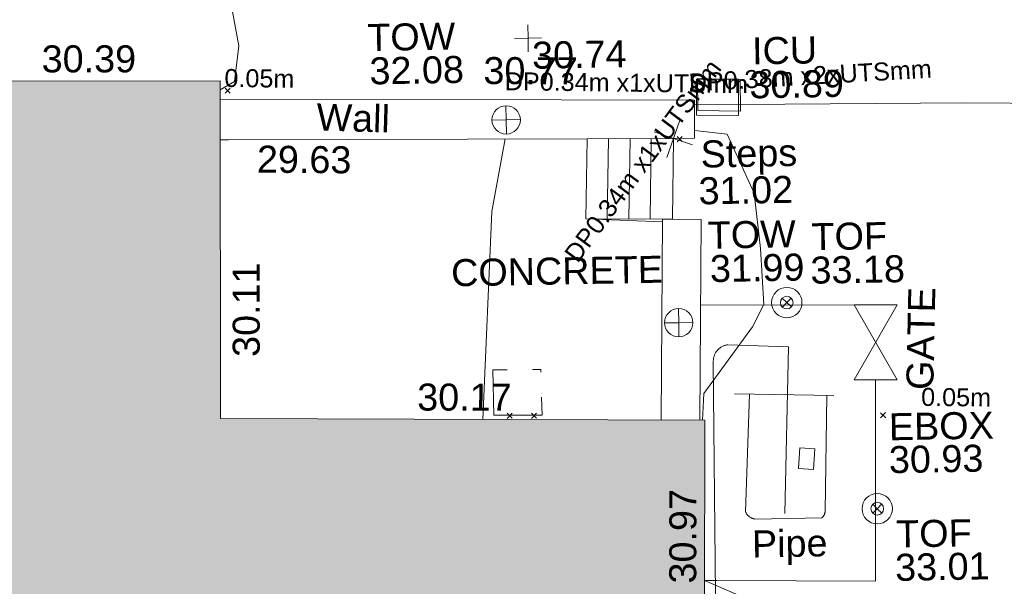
# Model space of a CAD drawing. Header units: millimetres. Extents: x -287732 to 520720, y -88450 to 287754.
# Tile 305 of 383: x 116697 to 130363, y 239168 to 247032. Entities that reach past the tile are written whole.
import ezdxf

# ---------------------------------------------------------------- set-up
doc = ezdxf.new("R2010")
doc.units = ezdxf.units.MM
for name, pattern in [('IMPORT-UG_ELEC_LV_QLB2 _2_', [2700, 1500, -300.0000000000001, 0, -250, 150, -300.0000000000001, 0, -200]), ('IMPORT-UG_ELEC_STREET LIGHTING_QLB2 _2_', [2700, 1500, -300.0000000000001, 0, -250, 150, -300.0000000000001, 0, -200]), ('IMPORT-UG_UNIDENTIFIED_QLA _2_', [2350, 1500, -300.0000000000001, 0, -50, 150, -300.0000000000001, 0, -50])]:
    doc.linetypes.add(name, pattern=pattern)
for name, color, linetype, lineweight, true_color in [('00__TOPO__TOP_OF_FENCE_SYMBOL', 7, 'Continuous', 9, 0x666666), ('00_TOPO_TOP_OF_WALL', 7, 'Continuous', 9, 0x666666), ('00_UAV_BUILDING_OUTLINE', 5, 'Continuous', 9, 0x0000ff), ('00_UAV_CONCRETE', 9, 'Continuous', 9, 0x808080), ('00_UAV_ESB_BOX', 240, 'Continuous', 9, 0xff003f), ('00_UAV_FENCE', 7, 'Continuous', 9, 0x264c2f), ('00_UAV_GATE', 7, 'Continuous', 9, 0xa50000), ('00_UAV_LEVEL_SPOT', 7, 'Continuous', 9, 0x666666), ('00_UAV_PIPE', 140, 'Continuous', 9, 0x00bfff), ('00_UAV_SERV_IC', 5, 'Continuous', 9, 0x0000ff), ('00_UAV_STEPS', 7, 'Continuous', 9, 0x666666), ('00_UAV_TOP_OF_FENCE', 6, 'Continuous', 9, 0xff00ff), ('00_UAV_TOP_OF_WALL', 7, 'Continuous', 9, 0x666666), ('00_UAV_WALL', 7, 'Continuous', 9, 0x7c00a5), ('01_DTM_CONTOUR_MJR', 7, 'Continuous', 9, 0x7f3f00), ('01_DTM_CONTOUR_MNR', 7, 'Continuous', 9, 0xa5a552), ('12333-PUM-2D-U-0001-C01 - Rev2_REVIT IMPORT_dwg', 7, 'Continuous', 9, 0x767676), ('A_RHA_Line', 7, 'Continuous', 9, 0x00a600), ('PUM-ELECTRIC-LV-QLB2', 1, 'IMPORT-UG_ELEC_LV_QLB2 _2_', 9, 0xff0000), ('PUM-ELECTRIC-MH', 1, 'Continuous', 9, 0xff0000), ('PUM-UNIDENTIFIED UTILITIES-QLA', 7, 'IMPORT-UG_UNIDENTIFIED_QLA _2_', 9, 0x52a500)]:
    doc.layers.add(name, color=color, linetype=linetype, lineweight=lineweight, true_color=true_color)
for name, color, linetype, lineweight in [('00_UAV_SURVEY_TEXT', 7, 'Continuous', 9), ('A_RHA_Detail', 7, 'Continuous', 9), ('GEN-TEXT', 7, 'Continuous', 9)]:
    doc.layers.add(name, color=color, linetype=linetype, lineweight=lineweight)
doc.styles.add('Arial_1', font='arial.ttf', dxfattribs={"height": 250})
doc.styles.add('Swis721 Lt BT_2', font='swissl.ttf', dxfattribs={"height": 375})

# ---------------------------------------------------------------- blocks, each defined once
blk = doc.blocks.new('12333-PUM-2D-U-0001-C01 - Rev2_REVIT IMPORT_dwg__U63-2077593-Site Location Plan Proposed')
at = {"layer": '00_UAV_GATE', "color": 9, "true_color": 0xe1aaaa, "flags": 128}
blk.add_lwpolyline([(299.9500439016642, -5.474592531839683), (-299.9500439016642, 5.474592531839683), (318.9500438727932, 1035.525407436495), (-280.9500439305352, 1046.474592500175)], close=True, dxfattribs=at)
blk = doc.blocks.new('12333-PUM-2D-U-0001-C01 - Rev2_REVIT IMPORT_dwg_MSL_Node_Linework_1-2077247-Site Location Plan Proposed')
at = {"layer": '00_UAV_STEPS', "color": 254, "true_color": 0xcccccc, "flags": 128}
for points in [[(256.5421955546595, 704.8438894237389), (0, 0), (-704.8438894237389, 256.5421955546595)], [(704.8438894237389, -256.5421955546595), (0, 0), (-256.5421955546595, -704.8438894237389)]]:
    blk.add_lwpolyline(points, dxfattribs=at)
blk = doc.blocks.new('12333-PUM-2D-U-0001-C01 - Rev2_REVIT IMPORT_dwg_MSL_Node_LineworkTOF-2077248-Site Location Plan Proposed')
at = {"layer": '00__TOPO__TOP_OF_FENCE_SYMBOL', "color": 254, "true_color": 0xcccccc, "flags": 128}
for points in [[(165.3591892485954, 165.3591892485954), (0, 0), (-165.3591892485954, 165.3591892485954)], [(165.3591892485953, -165.3591892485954), (0, 0), (-165.3591892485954, -165.3591892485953)]]:
    blk.add_lwpolyline(points, dxfattribs=at)
at = {"layer": '00__TOPO__TOP_OF_FENCE_SYMBOL', "color": 254, "true_color": 0xcccccc}
for radius in [562.5594001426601, 233.853208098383]:
    blk.add_circle((0, 0), radius, dxfattribs=at)
blk = doc.blocks.new('12333-PUM-2D-U-0001-C01 - Rev2_REVIT IMPORT_dwg_TOW-2077249-Site Location Plan Proposed')
at = {"layer": '00_TOPO_TOP_OF_WALL', "color": 254, "true_color": 0xcccccc, "flags": 128}
for points in [[(0, 525.0554400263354), (0, 0), (-525.0554401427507, 0)], [(525.0554401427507, 0), (0, 0), (0, -525.0554400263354)]]:
    blk.add_lwpolyline(points, dxfattribs=at)
at = {"layer": '00_TOPO_TOP_OF_WALL', "color": 254, "true_color": 0xcccccc}
blk.add_circle((0, 0), 525.0554401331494, dxfattribs=at)
blk = doc.blocks.new('12333-PUM-2D-U-0001-C01 - Rev2_REVIT IMPORT_dwg_UAV-2077255-Site Location Plan Proposed')
at = {"layer": '00_UAV_LEVEL_SPOT', "color": 254, "true_color": 0xcccccc, "flags": 128}
for points in [[(500.0000000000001, 0), (0, 0), (0, 500.0000000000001)], [(0, -500.0000000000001), (0, 0), (-500.0000000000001, 0)]]:
    blk.add_lwpolyline(points, dxfattribs=at)
blk = doc.blocks.new('12333-PUM-2D-U-0001-C01 - Rev2_REVIT IMPORT_dwg_MGS62954_T2_Galway_ITM_3d_Rev1-2077680-Site Location Plan Proposed')
at = {"layer": '00_UAV_CONCRETE', "color": 254, "true_color": 0xcccccc}
blk.add_line((534030756.5595388, 725797481.3604916), (534031822.5870562, 725797419.2366352), dxfattribs=at)
at = {"layer": '00_UAV_CONCRETE', "color": 254, "true_color": 0xcccccc, "flags": 128}
blk.add_lwpolyline([(534032294.4580168, 725799035.6183711), (534036059.5120001, 725798996.016), (534037293.8931367, 725798967.9121127), (534039441.512, 725798919.016), (534041168.5120001, 725799106.016), (534042099.512, 725799306.016), (534042137.7626033, 725799148.185841), (534042202.512, 725798881.0160002), (534042722.512, 725798864.016), (534045376.512, 725801310.0160002), (534045821.4053404, 725801703.0127381), (534049268.512, 725804748.016), (534049267.1745948, 725805146.2952645), (534049263.9968542, 725806092.6264325)], dxfattribs=at)
at = {"layer": '00_UAV_ESB_BOX', "color": 254, "true_color": 0xcccccc, "flags": 128}
blk.add_lwpolyline([(534033649.0059999, 725793961.9585), (534033673.006, 725794250.9584999), (534033879.4571038, 725794233.8137715), (534033855.4571038, 725793944.8137717)], close=True, dxfattribs=at)
at = {"layer": '00_UAV_FENCE', "color": 254, "true_color": 0xcccccc}
blk.add_line((534032330.4780214, 725796256.0339503), (534034760.006, 725796216.9585), dxfattribs=at)
at = {"layer": '00_UAV_FENCE', "color": 254, "true_color": 0xcccccc, "flags": 128}
blk.add_lwpolyline([(534034741.006, 725795175.9585), (534034692.006, 725792380.9585001), (534032488.9085302, 725792430.2548044), (534032316.8956333, 725792434.1037489)], dxfattribs=at)
at = {"layer": '00_UAV_PIPE', "color": 254, "true_color": 0xcccccc}
for p, q in [((534033539.9950163, 725795652.426372), (534033450.006, 725793344.9585)), ((534032780.006, 725795013.9585001), (534034159.006, 725794966.9585))]:
    blk.add_line(p, q, dxfattribs=at)
at = {"layer": '00_UAV_PIPE', "color": 254, "true_color": 0xcccccc, "flags": 128}
for points in [[(534032425.9429542, 725786705.6618891), (534032493.006, 725795458.9585), (534032492.7958274, 725795468.6641022), (534032492.9922677, 725795478.369992), (534032493.5949763, 725795488.059142), (534032494.6028956, 725795497.7145541), (534032496.0142575, 725795507.3192896), (534032497.8265859, 725795516.8564982), (534032500.0367016, 725795526.309449), (534032502.640727, 725795535.6615576), (534032505.6340939, 725795544.8964176), (534032509.011551, 725795553.9978279), (534032512.7671729, 725795562.9498215), (534032516.8943712, 725795571.7366936), (534032521.3859051, 725795580.3430288), (534032526.2338951, 725795588.7537291), (534032531.4298363, 725795596.954039), (534032536.9646129, 725795604.9295722), (534032542.8285153, 725795612.6663373), (534032549.0112562, 725795620.1507611), (534032555.501989, 725795627.3697135), (534032557.006, 725795628.9585), (534032563.8585497, 725795635.8349415), (534032570.9930442, 725795642.4183961), (534032578.3969669, 725795648.6973143), (534032586.057329, 725795654.6606807), (534032593.9606915, 725795660.2980336), (534032602.0931892, 725795665.599483), (534032610.4405549, 725795670.5557286), (534032618.9881447, 725795675.1580751), (534032627.720963, 725795679.3984488), (534032636.6236897, 725795683.2694106), (534032645.6807061, 725795686.7641692), (534032654.8761233, 725795689.8765941), (534032664.1938094, 725795692.6012245), (534032673.6174179, 725795694.933281), (534032683.1304168, 725795696.8686719), (534032692.7161169, 725795698.404002), (534032697.006, 725795698.9584999), (534033539.9950165, 725795652.4263722)], [(534034060.9414975, 725794970.3008), (534034008.006, 725793359.9585), (534034007.5784478, 725793355.1488878), (534034006.9498648, 725793350.361398), (534034006.1213541, 725793345.6044302), (534034005.094369, 725793340.8863294), (534034003.8707111, 725793336.215373), (534034002.4525273, 725793331.599755), (534034000.8423054, 725793327.0475736), (534033999.0428704, 725793322.566814), (534033997.057379, 725793318.1653371), (534033994.8893146, 725793313.850865), (534033992.5424805, 725793309.6309665), (534033990.020994, 725793305.513045), (534033989.006, 725793303.9585), (534033986.2500774, 725793299.9936466), (534033983.3305414, 725793296.147677), (534033980.2525137, 725793292.4273384), (534033977.0213945, 725793288.8391576), (534033973.6428521, 725793285.3894295), (534033970.1228135, 725793282.084206), (534033966.4674544, 725793278.9292856), (534033962.6831871, 725793275.9302034), (534033960.006, 725793273.9585), (534033029.0059999, 725793272.9585), (534033021.720709, 725793274.7173285), (534033014.5154605, 725793276.7796907), (534033007.402895, 725793279.1419683), (534033000.3954903, 725793281.8000169), (534032993.50554, 725793284.7491739), (534032986.7451311, 725793287.9842649), (534032980.1261238, 725793291.4996148), (534032973.6601301, 725793295.2890564), (534032967.3584935, 725793299.3459418), (534032965.0060001, 725793300.9585), (534032958.9493663, 725793305.3728096), (534032953.0828972, 725793310.0368727), (534032947.4168847, 725793314.9425069), (534032941.961269, 725793320.081106), (534032936.725621, 725793325.4436549), (534032931.7191257, 725793331.0207462), (534032926.9505664, 725793336.8025959), (534032922.4283086, 725793342.7790602), (534032918.1602859, 725793348.9396548), (534032914.1539861, 725793355.2735716), (534032910.4164372, 725793361.7696991), (534032906.9541965, 725793368.4166408), (534032903.7733377, 725793375.2027352), (534032903.006, 725793376.9585), (534032986.9584915, 725795006.9050069)]]:
    blk.add_lwpolyline(points, dxfattribs=at)
at = {"layer": '00_UAV_SERV_IC', "color": 254, "true_color": 0xcccccc, "flags": 128}
blk.add_lwpolyline([(534032330.0230001, 725799392.7385001), (534032912.023, 725799380.7385001), (534032901.6488253, 725798877.5910302), (534032319.6488253, 725798889.5910301)], close=True, dxfattribs=at)
at = {"layer": '00_UAV_STEPS', "color": 254, "true_color": 0xcccccc}
for p, q in [((534031093.5766928, 725798587.6725059), (534031055.158201, 725797474.2203107)), ((534031355.5125296, 725797467.0381476), (534031391.2830499, 725798583.5364732)), ((534031683.2544811, 725798579.4801158), (534031650.6503139, 725797459.9807243))]:
    blk.add_line(p, q, dxfattribs=at)
at = {"layer": '00_UAV_STEPS', "color": 254, "true_color": 0xcccccc, "flags": 128}
blk.add_lwpolyline([(534030756.5595388, 725797481.3604916), (534030795.8229109, 725798591.8091973), (534031994.2650043, 725798575.1592484), (534031960.0624321, 725797452.5819688)], close=True, dxfattribs=at)
at = {"layer": '00_UAV_WALL', "color": 254, "true_color": 0xcccccc, "flags": 128}
for points in [[(534025713.02202, 725799229.0279396), (534030446.4721144, 725799137.6940099), (534032295.5120002, 725799102.0160003), (534032294.4580169, 725799035.6183711), (534032287.079511, 725798570.7957667), (534031994.2650044, 725798575.1592485)], [(534030795.8229111, 725798591.8091975), (534025818.7296136, 725798660.9559269), (534025703.5377153, 725798662.5562874)], [(534031753.4734582, 725794671.0112041), (534031823.5077575, 725797455.8473052), (534031960.0624321, 725797452.5819688)], [(534031960.0624321, 725797452.5819688), (534032360.316206, 725797442.5162086), (534032290.3402563, 725794660.0003103)]]:
    blk.add_lwpolyline(points, dxfattribs=at)
at = {"layer": '01_DTM_CONTOUR_MJR', "color": 254, "true_color": 0xcccccc, "flags": 128}
blk.add_lwpolyline([(534029280.1068463, 725794721.7388283), (534029457.1964334, 725797603.7159852), (534029659.5154867, 725798607.5959102)], dxfattribs=at)
at = {"layer": '01_DTM_CONTOUR_MNR', "color": 254, "true_color": 0xcccccc, "flags": 128}
for points in [[(534025715.1695529, 725799357.2942255), (534025914.2059693, 725799468.7844578), (534025985.9064247, 725799966.4141912), (534025180.0000002, 725804780.0000001)], [(534032288.8154557, 725798680.1548132), (534032739.4337764, 725798621.2616775), (534033101.9131552, 725797797.5320183), (534033176.736551, 725797024.8255866), (534033210.0000001, 725796250), (534033043.0886436, 725795940.4416037), (534032353.1478028, 725795025.4505229), (534032329.9485652, 725794659.1879619)], [(534032316.8409532, 725792431.4247524), (534035038.6938386, 725791203.850148), (534036861.9083895, 725789469.365447), (534037400.349969, 725788059.0833642)]]:
    blk.add_lwpolyline(points, dxfattribs=at)
at = {"xscale": 0.375, "yscale": 0.375, "zscale": 0.375}
for name, p in [('12333-PUM-2D-U-0001-C01 - Rev2_REVIT IMPORT_dwg_UAV-2077255-Site Location Plan Proposed', (534030000, 725800000.0000001)), ('12333-PUM-2D-U-0001-C01 - Rev2_REVIT IMPORT_dwg_TOW-2077249-Site Location Plan Proposed', (534029677.006, 725798871.9585)), ('12333-PUM-2D-U-0001-C01 - Rev2_REVIT IMPORT_dwg_MSL_Node_Linework_1-2077247-Site Location Plan Proposed', (534031994.2650043, 725798575.1592484)), ('12333-PUM-2D-U-0001-C01 - Rev2_REVIT IMPORT_dwg_MSL_Node_LineworkTOF-2077248-Site Location Plan Proposed', (534033527.006, 725796268.9585001)), ('12333-PUM-2D-U-0001-C01 - Rev2_REVIT IMPORT_dwg_TOW-2077249-Site Location Plan Proposed', (534032022.006, 725796015.9585)), ('12333-PUM-2D-U-0001-C01 - Rev2_REVIT IMPORT_dwg_MSL_Node_LineworkTOF-2077248-Site Location Plan Proposed', (534034732.006, 725793386.9585))]:
    blk.add_blockref(name, p, dxfattribs=at)
blk.add_blockref('12333-PUM-2D-U-0001-C01 - Rev2_REVIT IMPORT_dwg__U63-2077593-Site Location Plan Proposed', (534034741.006, 725795175.9585))
at = {"layer": '00_UAV_BUILDING_OUTLINE', "color": 251, "true_color": 0x666666, "char_height": 375, "width": 1495.902363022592, "attachment_point": 1, "line_spacing_factor": 1.005061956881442, "style": 'Swis721 Lt BT_2'}
for s, insert, rotation in [('30.39', (534023248.5374801, 725800018.5318254), 359.0407995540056), ('30.11', (534025824.7888432, 725795649.1132455), 89.04079955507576), ('30.17', (534028379.214619, 725795235.5494721), 358.8250543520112), ('30.97', (534031826.776719, 725792400.2137594), 88.83071842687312)]:
    blk.add_mtext(s, dxfattribs=dict(at, insert=insert, rotation=rotation))
at = {"layer": '00_UAV_ESB_BOX', "color": 251, "true_color": 0x666666, "char_height": 375, "attachment_point": 1, "line_spacing_factor": 1.005061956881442, "style": 'Swis721 Lt BT_2'}
for s, insert, width in [('EBOX', (534034913.6176692, 725794707.8425784), 1619.373669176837), ('30.93', (534034906.1367443, 725794251.4681697), 1495.902363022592)]:
    blk.add_mtext(s, dxfattribs=dict(at, insert=insert, width=width))
at = {"layer": '00_UAV_GATE', "color": 251, "true_color": 0x666666, "insert": (534035163.1309489, 725795032.4965456), "char_height": 375, "width": 1567.13580888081, "attachment_point": 1, "rotation": 87.79592837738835, "line_spacing_factor": 1.005061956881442, "style": 'Swis721 Lt BT_2'}
blk.add_mtext('GATE', dxfattribs=at)
at = {"layer": '00_UAV_LEVEL_SPOT', "insert": (534030051.8765643, 725799949.1441548), "char_height": 375, "width": 1495.902363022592, "attachment_point": 1, "line_spacing_factor": 1.005061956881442, "style": 'Swis721 Lt BT_2'}
blk.add_mtext('30.74', dxfattribs=at)
at = {"layer": '00_UAV_PIPE', "color": 251, "true_color": 0x666666, "insert": (534032984.850174, 725793114.1340054), "char_height": 375, "width": 1201.470786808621, "attachment_point": 1, "line_spacing_factor": 1.005061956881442, "style": 'Swis721 Lt BT_2'}
blk.add_mtext('Pipe', dxfattribs=at)
at = {"layer": '00_UAV_SERV_IC', "color": 251, "true_color": 0x666666, "char_height": 375, "attachment_point": 1, "line_spacing_factor": 1.005061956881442, "style": 'Swis721 Lt BT_2'}
for s, insert, width in [('ICU', (534033105.8039841, 725799956.5489393), 1021.012723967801), ('30.89', (534033060.9758336, 725799486.1699384), 1495.902363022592)]:
    blk.add_mtext(s, dxfattribs=dict(at, insert=insert, width=width))
at = {"layer": '00_UAV_STEPS', "char_height": 375, "attachment_point": 1, "line_spacing_factor": 1.005061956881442, "style": 'Swis721 Lt BT_2'}
for s, insert, width in [('Steps', (534032367.38959, 725798537.708056), 1552.889119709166), ('31.02', (534032329.870169, 725798027.5865486), 1495.902363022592)]:
    blk.add_mtext(s, dxfattribs=dict(at, insert=insert, width=width))
at = {"layer": '00_UAV_SURVEY_TEXT', "color": 251, "true_color": 0x666666, "insert": (534028875.8000001, 725796950.6296078), "char_height": 375, "width": 3286.236302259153, "attachment_point": 1, "line_spacing_factor": 1.005061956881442, "style": 'Swis721 Lt BT_2'}
blk.add_mtext('CONCRETE', dxfattribs=at)
at = {"layer": '00_UAV_TOP_OF_FENCE', "color": 251, "true_color": 0x666666, "char_height": 375, "attachment_point": 1, "line_spacing_factor": 1.005061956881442, "style": 'Swis721 Lt BT_2'}
for s, insert, width in [('TOF', (534033885.7560149, 725797363.396855), 1163.479615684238), ('33.18', (534033863.3323733, 725796900.0201502), 1495.902363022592), ('TOF', (534034988.6448185, 725793218.6003476), 1163.479615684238), ('33.01', (534034966.2211767, 725792755.2236428), 1495.902363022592)]:
    blk.add_mtext(s, dxfattribs=dict(at, insert=insert, width=width))
at = {"layer": '00_UAV_TOP_OF_WALL', "char_height": 375, "attachment_point": 1, "line_spacing_factor": 1.005061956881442, "style": 'Swis721 Lt BT_2'}
for s, insert, width in [('TOW', (534027769.3170696, 725800235.7491298), 1343.937678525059), ('32.08', (534027791.778977, 725799771.9012071), 1495.902363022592), ('TOW', (534032446.6400138, 725797410.3989679), 1343.937678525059), ('31.99', (534032469.1019211, 725796946.5510452), 1495.902363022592)]:
    blk.add_mtext(s, dxfattribs=dict(at, insert=insert, width=width))
at = {"layer": '00_UAV_WALL', "color": 251, "true_color": 0x666666, "char_height": 375, "attachment_point": 1, "line_spacing_factor": 1.005061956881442, "style": 'Swis721 Lt BT_2'}
for s, insert, width, rotation in [('30.77', (534029376.7330639, 725799749.3500792), 1495.902363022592, 358.8945907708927), ('Wall', (534027054.476658, 725799146.6461433), 1130.237340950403, 357.334007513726), ('29.63', (534026213.5529042, 725798576.1078167), 1495.902363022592, 358.493569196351)]:
    blk.add_mtext(s, dxfattribs=dict(at, insert=insert, width=width, rotation=rotation))
blk = doc.blocks.new('12333-PUM-2D-U-0001-C01 - Rev2_REVIT IMPORT_dwg-1620468-Site Location Plan Proposed')
at = {"layer": 'GEN-TEXT', "color": 253, "true_color": 0xaaaaaa}
for p, q in [((384704.9948137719, 183455.2884822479), (384775.7054918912, 183525.9991603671)), ((384775.7054918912, 183455.2884822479), (384704.9948137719, 183525.9991603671)), ((390963.9948138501, 182673.2884822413), (391034.7054919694, 182743.9991603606)), ((391034.7054919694, 182673.2884822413), (390963.9948138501, 182743.9991603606)), ((388537.9948138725, 178875.2884822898), (388608.7054919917, 178945.999160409)), ((388608.7054919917, 178875.2884822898), (388537.9948138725, 178945.999160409)), ((388876.9948137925, 178869.2884822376), (388947.7054919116, 178939.9991603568)), ((388947.7054919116, 178869.2884822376), (388876.9948137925, 178939.9991603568)), ((393721.9948138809, 178793.2884822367), (393792.7054920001, 178863.9991603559)), ((393792.7054920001, 178793.2884822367), (393721.9948138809, 178863.9991603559))]:
    blk.add_line(p, q, dxfattribs=at)
at = {"layer": 'PUM-ELECTRIC-MH', "color": 21, "true_color": 0xffaaaa, "flags": 128}
blk.add_lwpolyline([(391850.350152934, 183080.6438213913), (391852.3501529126, 183523.6438213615), (391260.3501528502, 183543.6438213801), (391258.3501528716, 183100.6438212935)], close=True, dxfattribs=at)
at = {"layer": 'PUM-UNIDENTIFIED UTILITIES-QLA', "color": 9, "true_color": 0xc5e1aa, "flags": 128}
blk.add_lwpolyline([(389024.3501529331, 178912.6438213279), (388356.3501528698, 178923.6438213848), (388350.350152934, 179554.6438213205), (389018.3501529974, 179543.6438213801)], close=True, dxfattribs=at)
blk.add_blockref('12333-PUM-2D-U-0001-C01 - Rev2_REVIT IMPORT_dwg_MGS62954_T2_Galway_ITM_3d_Rev1-2077680-Site Location Plan Proposed', (-533641079.6498471, -725615854.3561786))
at = {"layer": 'PUM-ELECTRIC-LV-QLB2', "char_height": 250, "attachment_point": 2, "line_spacing_factor": 0.9417779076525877, "style": 'Arial_1'}
for s, insert, width, rotation in [('0.05m', (385186.6327058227, 183778.7259696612), 1160.025439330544, 358.29031541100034), ('DP0.34m x1xUTSmm', (390277.8610248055, 183630.076520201), 4027.951129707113, 358.29031541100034), ('DP0.34m x1xUTSmm', (390384.4475048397, 182493.4677850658), 4027.951129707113, 52.489952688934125), ('DP0.38m x2xUTSmm', (392822.5791618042, 183682.7908699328), 4027.951129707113, 2.3375035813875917), ('0.05m', (394777.6352989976, 179185.7922163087), 1160.025439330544, 358.4678803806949)]:
    blk.add_mtext(s, dxfattribs=dict(at, insert=insert, width=width, rotation=rotation))

msp = doc.modelspace()

# ---------------------------------------------------------------- hatches: boundary and pattern name
at = {"layer": 'A_RHA_Detail', "true_color": 0xc0c0c0}
h = msp.add_hatch(color=9, dxfattribs=at)
h.paths.add_polyline_path([(-80880.60083809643, -68502.79057078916), (-80400.865924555, -68483.41509113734), (-80400.865924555, -62984.64684185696), (-24474.85765177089, -63009.32043784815), (-24456.14471271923, -50840.30023858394), (-36622.55041039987, -50831.65104353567), (-36622.55041039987, -44228.57792613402), (-50959.0526582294, -44218.38599194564), (-50959.0526582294, -42573.78171514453), (-54563.9325804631, -42571.21897729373), (-54565.69773352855, -45054.17447474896), (-92408.82109321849, -45027.27149621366), (-92411.78875845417, -49201.74309222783), (-100061.9988811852, -49201.74309222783), (-100052.2214449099, -64852.82557838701), (-86120.90825229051, -64852.82557838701), (-86092.1662649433, -62957.90041523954), (-84861.10047608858, -62957.90041523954), (-84854.79052929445, -68240.109737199), (-80870.60226892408, -68240.10973722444)])
h.paths.add_polyline_path([(-137238.9269902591, -68461.9384092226), (-132719.7426408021, -68433.0633692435), (-132847.0731201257, -62850.04282283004), (-130454.6837966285, -62916.63108078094), (-130498.2830220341, -61355.85393642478), (-117581.136331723, -61423.42893438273), (-117492.3908565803, -49183.91309190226), (-125136.5200282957, -49178.47881952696), (-125133.572703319, -45032.61887136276), (-163007.1824077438, -45005.6942194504), (-163007.1824076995, -44090.2963411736), (-163123.8521269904, -44090.21339942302), (-163122.6389897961, -42383.75184302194), (-166563.8543419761, -42383.75184298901), (-166565.034908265, -44044.39824208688), (-193158.4656786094, -44025.49275805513), (-193195.152889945, -62863.65652504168), (-137269.7106414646, -62916.63108078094), (-137254.3708868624, -65679.90523788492)])
h.paths.add_polyline_path([(120310.9497607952, -32334.28230164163), (120312.4652266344, -31610.73011961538), (133451.2244789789, -31638.24899384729), (133469.2230092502, -19717.98315780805), (121295.7536929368, -19692.48606430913), (121319.8434528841, -8190.941560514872), (112277.0825930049, -8172.001674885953), (112263.1770823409, -14811.1234547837), (78285.85310969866, -14739.95861438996), (78292.82277619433, -8167.077575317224), (75241.99098605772, -8160.673431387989), (69355.76844233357, -8152.931592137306), (69353.6659720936, -9156.74635762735), (68372.60878945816, -9154.691552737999), (68372.60878945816, -13705.52853215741), (69333.7233474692, -13707.54156770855), (69325.07112547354, -16249.53369228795), (66623.4489111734, -16249.53369228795), (66619.79243935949, -17995.29925530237), (65989.07757494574, -17995.2992552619), (65985.44262772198, -19730.78799483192), (57152.23993377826, -19712.28702421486), (57127.42535098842, -31559.89463417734), (70277.87165424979, -31587.43801817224), (70277.87165431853, -32271.7414715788), (78263.96947909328, -32285.12944888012), (78266.62661740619, -31019.79372153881), (112335.8856506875, -31091.15111860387), (112335.8856506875, -32317.57330553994), (119781.4233959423, -32333.17321913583)])
h.paths.add_polyline_path([(7503.717409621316, -1791.439263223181), (15482.43097392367, -674.0213231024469), (15484.0826588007, 148.1327206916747), (56188.28042539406, 205.5276654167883), (56155.84326007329, 14338.3166313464), (18016.62665935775, 14236.48149539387), (17967.9025208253, 34313.18372071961), (21727.10644863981, 34324.0692624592), (21708.90974962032, 40608.10218321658), (18009.66447159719, 40608.10218321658), (17995.54603706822, 45483.75063442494), (9770.084204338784, 45420.6329473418), (3966.213879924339, 45446.76585222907), (3984.771235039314, 14176.56786832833), (1023.062455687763, 14176.56786837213), (-276.5134647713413, 14190.52623461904), (-231.6790044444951, 5968.135265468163), (-226.4491536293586, 193.7444677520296), (553.0869992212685, 183.4716499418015), (7477.609307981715, 143.2867586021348), (7488.638446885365, -674.0213231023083)])
h.paths.add_polyline_path([(77755.59663317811, 53.47451145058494), (77729.51881611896, 1699.844979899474), (94464.47132486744, 1659.976083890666), (94606.37913471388, 17991.390236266), (88810.4190114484, 18015.03260816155), (88799.89418497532, 14436.74271609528), (69413.88950349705, 14457.8773889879), (69377.35724448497, 99.62816357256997), (75241.99098605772, 67.32134432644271)])
h.paths.add_polyline_path([(61252.12079701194, 46453.95617366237), (105774.7348988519, 46472.68783506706), (105768.2642198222, 61852.61234306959), (92285.13876309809, 61852.61234306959), (92308.59670399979, 65784.30757140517), (96107.4668000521, 65767.60445243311), (96059.68081117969, 75209.20847378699), (101084.8427276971, 75071.88872764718), (104988.0046543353, 74765.36560406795), (108403.6894220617, 74363.8408943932), (112009.2703903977, 73787.25420861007), (115645.3524815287, 73049.69667206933), (116890.8108051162, 72761.69136252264), (120208.9929833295, 71893.18353872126), (120865.241739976, 71703.68484519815), (124135.6329506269, 70669.67317906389), (127435.6253142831, 69480.50055823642), (127820.4368670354, 69394.93141813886), (128274.3081769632, 69331.69585753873), (128731.8791144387, 69306.66104516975), (129189.9401488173, 69320.00258290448), (129645.2782985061, 69371.62688826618), (130094.6997111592, 69461.17185603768), (130535.0520071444, 69588.00939074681), (130963.246434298, 69751.24981927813), (131376.2795165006, 69949.74812590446), (131771.2541232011, 70182.11198903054), (132162.5575600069, 70460.5404660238), (132496.0921583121, 70741.69081113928), (132820.871367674, 71064.98072578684), (133117.4593294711, 71414.31364272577), (133383.77568926, 71787.23923950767), (133616.5473239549, 72178.5372844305), (133817.1647262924, 72590.54524898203), (133982.6025969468, 73017.89547513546), (134111.7005086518, 73457.59040801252), (134203.5529320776, 73906.54590458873), (134257.5155883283, 74361.61286216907), (134272.5462649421, 74819.5993153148), (134250.5259875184, 75277.29281745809), (134189.6227572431, 75731.48297747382), (134090.9274700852, 76178.98397757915), (133955.1324028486, 76616.65691993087), (133783.1900598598, 77041.43184345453), (133576.3064937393, 77450.32925647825), (133335.932843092, 77840.48103920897), (133063.7551572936, 78209.15055532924), (132761.6825665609, 78553.75185442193), (132431.8338935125, 78871.8678050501), (132076.5227905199, 79161.26705197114), (131698.2415080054, 79419.91966861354), (131299.6434187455, 79646.01139197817), (131093.5942456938, 79746.34209763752), (132146.0467355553, 83110.22226145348), (122787.7632953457, 86282.54285518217), (121604.3555412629, 82800.3591886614), (117095.9864227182, 83870.84033785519), (116841.9598400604, 83526.35449572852), (116120.5435466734, 91221.93611972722), (110237.7341284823, 91274.27491021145), (110194.3680786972, 90435.39030214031), (104988.0046543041, 90486.49901390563), (104973.2761846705, 94309.82427956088), (103746.1314668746, 94309.8242795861), (103839.9937121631, 122852.1474271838), (96365.09202306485, 122931.9599470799), (96350.3400238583, 123952.4168585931), (104555.5505249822, 123902.1925226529), (104607.3234458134, 120248.5396156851), (125502.5015002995, 120134.1933400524), (125662.0200253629, 137657.3796882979), (114479.5865733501, 137699.2256881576), (114382.306264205, 129149.9458158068), (104644.159003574, 129187.9975073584), (104577.9931702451, 126217.3903144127), (101184.4926406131, 126159.1566967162), (101264.6166812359, 135959.2655565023), (89967.23178808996, 135988.8856164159), (89927.63362986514, 125823.6463181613), (93630.53562302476, 125840.7948842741), (93580.65688892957, 122931.9599470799), (88697.38835376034, 122904.7310126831), (88679.3898954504, 95739.09143775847), (86378.25848996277, 95739.09143775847), (86378.18187189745, 96178.1008337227), (83279.50743284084, 96200.92083327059), (83273.62493422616, 95735.74732133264), (70169.67509619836, 95733.22421950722), (70166.26842742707, 96272.07409347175), (66674.99731294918, 96257.14073655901), (66654.74538556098, 95755.71092136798), (65784.77231079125, 95755.71092136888), (65887.65094984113, 117470.630565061), (53473.3427162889, 117487.9046429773), (53434.44066309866, 98570.46349063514), (40649.41626916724, 98570.46349063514), (40610.16711559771, 94406.01479078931), (38853.82372868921, 94410.36303440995), (38848.65589191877, 89463.65332729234), (40612.46601912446, 89518.45976927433), (40665.38257362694, 86257.73741128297), (38372.19584460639, 86305.72309285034), (38369.79374539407, 76901.0507917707), (50937.9512507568, 76944.40198294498), (50922.88567286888, 74598.78180889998), (56484.9061132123, 74588.85093771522), (56484.9061132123, 75194.85181995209), (92465.4037153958, 75233.0258166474), (92645.92783662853, 71766.64845094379), (89810.55521366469, 69362.83965827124), (85313.16173974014, 69360.94750420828), (85313.16173974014, 66907.4050808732), (75210.14498263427, 66903.15451589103), (75210.14498263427, 63815.70944550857), (70819.40014309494, 63815.70999200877), (70819.21601505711, 64253.35708059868), (69456.83415683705, 64253.35708059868), (69455.7195737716, 66901.99623166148), (61303.32856759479, 66898.5668068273), (61304.56054988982, 63970.32021231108), (70500.41048208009, 63970.32021219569), (70500.4088543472, 61852.59006207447), (61245.6438848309, 61848.69637488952), (61252.03558504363, 46656.49344428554)])
h.paths.add_polyline_path([(-17153.16561239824, 48569.32684293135), (-17153.16561224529, 60770.38083685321), (-29362.88357759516, 60774.70428694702), (-29362.88357759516, 67399.20394580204), (-43507.24466814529, 67405.01911303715), (-43488.5313307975, 69093.07334175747), (-45766.41866231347, 69109.32868388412), (-45794.3462003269, 67405.01911303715), (-47272.11273194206, 67404.2124544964), (-47272.44887633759, 66454.91798908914), (-86004.56386332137, 66468.63299519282), (-86006.66970787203, 60521.58362721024), (-92662.87722510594, 60521.58362721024), (-92665.2138765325, 50184.35611932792), (-79752.0168396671, 50179.78309939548), (-79752.016597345, 48591.4932381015), (-17157.7163123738, 48569.32845417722)])
h.paths.add_polyline_path([(-201056.4185878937, 48628.75479108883), (-138377.9751621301, 48634.64535779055), (-138377.9751621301, 50133.28201003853), (-125467.710581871, 50134.49626164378), (-125468.6909603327, 60566.1903686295), (-132186.8595614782, 60565.86652591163), (-132187.4203588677, 66533.0197876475), (-170643.3098734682, 66805.61809689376), (-170643.3098732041, 67738.78475848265), (-200340.0100486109, 67488.93693764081), (-200348.7171487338, 60827.78025104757), (-201057.5650552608, 60827.71357558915), (-201056.6510294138, 51102.04313372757)])
h.paths.add_polyline_path([(-240051.5126725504, 54769.19491160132), (-239444.490259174, 54811.10754483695), (-239186.5396223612, 54841.92927608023), (-238764.8191577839, 54940.98166103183), (-238382.4735933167, 55122.46891388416), (-237990.3402229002, 55354.87497234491), (-237269.2031023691, 55936.21515020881), (-237032.4836384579, 56225.56611516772), (-236793.0039602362, 56569.31473944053), (-236554.5880578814, 57004.26389721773), (-236432.7219585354, 57267.46508908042), (-236300.081527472, 57753.26238983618), (-236250.7285154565, 58017.17885684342), (-236235.6490609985, 58516.21786804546), (-236233.2538429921, 58987.85640053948), (-236213.7029795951, 59823.48083769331), (-236363.8287855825, 59820.86038205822), (-236634.0279869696, 60698.06075827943), (-236391.9547756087, 61432.19726339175), (-236225.4740089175, 61435.10319600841), (-236201.6036569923, 62637.68779596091), (-232563.5271750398, 62639.28734435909), (-232563.5271750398, 63049.03842404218), (-232732.1945866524, 63049.15302218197), (-232860.1521277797, 63457.95890274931), (-232731.606808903, 63914.24862697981), (-232560.8209656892, 63914.24862697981), (-232515.1276847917, 70598.00033009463), (-240628.6947849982, 70598.85496273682), (-240629.7923196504, 72350.98321577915), (-246412.6011212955, 72347.36085933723), (-246412.6011212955, 70616.45923936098), (-254449.5805725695, 70618.60952619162), (-254454.637144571, 70754.06491720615), (-254469.7140363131, 73191.66276250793), (-263883.2532625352, 73267.83063688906), (-263902.4181505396, 68260.74348553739), (-263714.8217520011, 68259.82096572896), (-263552.9672900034, 67819.65434396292), (-263719.0883117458, 67392.2068408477), (-263913.6298699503, 67392.20684284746), (-263956.7001913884, 58633.76423459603), (-260181.1963171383, 58611.22607638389), (-260192.3146983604, 56354.25111579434), (-257184.684388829, 56339.46086021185), (-257213.4419957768, 57092.93866021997), (-257338.5163846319, 57093.27331223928), (-257471.0109294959, 57531.74572308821), (-257338.5163845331, 58062.22513696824), (-257203.4956297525, 58064.06881289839), (-257173.5751889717, 58598.54056692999), (-256478.2273617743, 58575.27357994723), (-256478.2273617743, 58788.51859473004), (-256013.0091299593, 58911.92701534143), (-255397.0786664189, 58780.99767617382), (-255397.0786664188, 58595.982422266), (-243809.885361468, 58585.92793201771), (-243805.3570672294, 58352.04527760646), (-243740.939469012, 57884.52572680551), (-243619.0830608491, 57421.84877545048), (-243424.3877545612, 56943.65915412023), (-243247.1437899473, 56608.24157713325), (-243003.0710579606, 56249.99021479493), (-242732.2093200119, 55932.75703082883), (-242371.7230178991, 55603.12658811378), (-242141.255125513, 55424.88676767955), (-241804.9643037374, 55216.88439822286), (-241529.4640827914, 55077.02869055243), (-241100.6275144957, 54917.18295003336), (-240836.2134980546, 54840.82833176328), (-240453.4486195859, 54788.60784130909), (-240218.9578693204, 54777.28227442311)])
h.paths.add_polyline_path([(40276.69022552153, 59895.36417752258), (40328.62676029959, 69196.9439153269), (36588.99968785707, 69217.8245910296), (36619.46637569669, 74674.25962428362), (32264.36460078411, 74687.02318924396), (32233.48293867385, 69156.26826306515), (11916.69390495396, 69269.70959686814), (11966.66200111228, 78218.75165974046), (29087.509017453, 78123.15526808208), (29143.44567205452, 88141.1370047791), (15719.348796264, 88216.09212953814), (15732.60379610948, 90589.9978889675), (4594.294101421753, 90652.19003489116), (4525.129359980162, 78265.12250449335), (10096.76365553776, 78234.01258731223), (10077.43887221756, 74773.03821910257), (4547.641142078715, 74803.91453678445), (4465.579974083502, 60107.1600234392), (19125.89094760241, 60025.30234268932), (19139.86249374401, 62527.53804644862), (31738.59196305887, 62457.19146404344), (31724.55430858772, 59943.11609815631), (38369.79364225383, 59906.01157293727)])
h.paths.add_polyline_path([(-246083.0241259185, 72334.29150213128), (-246083.0594797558, 72334.30275087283), (-246208.2905500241, 72334.29150213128)])
h.paths.add_polyline_path([(-114575.3004830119, 112178.0758695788), (-114575.3246435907, 112178.0758695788), (-114707.2752166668, 115801.5811617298)])
h.paths.add_polyline_path([(-154699.9178765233, 101760.4080976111), (-114382.050333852, 101776.0542914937), (-114382.050333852, 106926.9360164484), (-113755.641395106, 106927.1792101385), (-113757.5507412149, 111847.2721531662), (-114431.6837526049, 111847.2721531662), (-114431.8097758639, 112178.0758695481), (-114575.3004830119, 112178.0758695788), (-114578.9984943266, 121707.2390833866), (-123056.9849702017, 121707.2390833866), (-123068.8201032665, 156452.7036899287), (-119381.2340625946, 156454.1348067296), (-119381.2340625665, 160165.8597952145), (-115501.031452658, 160167.3662801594), (-115503.3750945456, 166206.5793118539), (-132411.7987151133, 166599.6604729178), (-132411.8243278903, 166665.6603411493), (-135275.0124468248, 166664.5490317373), (-135275.0124468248, 166628.1883101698), (-135911.3205076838, 166628.1944502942), (-135911.3479256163, 166352.1604668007), (-152521.1633846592, 166345.7146753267), (-152518.3680955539, 159142.6836790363), (-150699.3133726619, 159117.9265656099), (-150758.5477087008, 122560.691203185), (-151059.2005266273, 122560.691203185), (-151061.0981347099, 121302.4374932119), (-154138.3148337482, 121372.6012653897), (-154138.3148337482, 121865.1834517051), (-154704.3888425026, 121867.2611370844), (-154688.5451973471, 119352.3937021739), (-154745.5933227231, 119352.3715636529), (-154745.5763474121, 118722.1532660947), (-160794.1544526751, 118748.7442832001), (-160794.1544526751, 119410.5425977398), (-163852.1622693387, 119422.408321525), (-163855.0715294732, 118762.2003111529), (-167568.6765459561, 118778.5256058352), (-166634.6619849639, 124395.1277019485), (-166930.050559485, 124500.0918161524), (-167568.6765459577, 124707.6250903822), (-168028.2173235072, 124841.3808647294), (-168630.5006276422, 124991.3056740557), (-169238.2056069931, 125117.4693074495), (-169850.3952285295, 125219.6772876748), (-170466.1255403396, 125297.7720169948), (-171089.11025998, 125351.8553033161), (-171704.4065937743, 125381.1774255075), (-172325.0479971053, 125386.3595015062), (-172782.2248668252, 125374.5832362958), (-173401.7764235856, 125337.4554476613), (-174109.844898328, 125263.4341236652), (-174634.1213722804, 125190.4100126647), (-175245.0145766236, 125080.719099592), (-176047.1958093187, 124895.7675260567), (-176665.4852587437, 124724.7228134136), (-177045.3001228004, 124609.1129151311), (-177631.5127792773, 124405.2077276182), (-176665.4852586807, 118818.5158794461), (-177558.9402083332, 118822.4435768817), (-177662.2853368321, 125263.4341236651), (-176365.3912351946, 126542.9270807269), (-159462.2970490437, 126319.910391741), (-157057.7396790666, 128609.0850976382), (-157060.6673204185, 136153.1661957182), (-158638.8016610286, 137740.2441626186), (-159352.3735831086, 137740.2441626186), (-161634.4140634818, 140201.1078539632), (-168727.9404945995, 140256.8191146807), (-171035.0401161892, 137942.8847305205), (-174184.1459014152, 137942.8847305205), (-176460.1167434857, 140292.2858551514), (-177341.6856934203, 140292.2858551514), (-177341.7113613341, 140358.4281613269), (-183428.5803825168, 140356.0660244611), (-185921.6385985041, 137917.4639994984), (-185921.6385985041, 131757.3091155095), (-186906.8767412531, 131756.9267733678), (-187725.3914540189, 130809.9989183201), (-187724.058890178, 127376.1828148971), (-186481.0281350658, 126304.5577463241), (-186479.4846754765, 122327.2959175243), (-185176.2828158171, 121059.4673825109), (-180304.1129154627, 121059.4673824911), (-180304.1136492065, 118802.0484409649), (-193555.3706955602, 118802.0484409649), (-193555.368699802, 133117.8341649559), (-192593.6442938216, 133118.2073819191), (-192593.6442938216, 134200.8158367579), (-192224.6284783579, 134200.9592041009), (-192225.5653014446, 136615.0101267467), (-192595.0012460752, 136615.0101267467), (-192595.4357332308, 137734.4745165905), (-193589.2709668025, 137734.4746851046), (-193589.2685988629, 147474.570583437), (-193163.2062206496, 147492.8644732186), (-192765.7252967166, 147531.087133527), (-192359.9383250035, 147589.5931622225), (-192199.8207947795, 147616.5827294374), (-191882.7548926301, 147682.9245600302), (-191568.5380070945, 147761.6632019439), (-191257.654638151, 147852.677242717), (-190828.6072909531, 148002.2045655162), (-190647.7999969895, 148070.9514233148), (-190349.7690789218, 148197.8750094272), (-190056.9509284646, 148336.4013817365), (-189769.797051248, 148486.3169427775), (-189405.3590254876, 148698.0567944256), (-189132.906026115, 148873.2749095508), (-188867.542109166, 149059.0543929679), (-188609.6764469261, 149255.1087866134), (-188354.9814055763, 149465.3525772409), (-188079.6339208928, 149713.879248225), (-187884.9836199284, 149901.8220103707), (-187545.928247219, 150265.8040604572), (-187446.29984479, 150378.3960832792), (-187241.3270201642, 150629.2310214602), (-187046.3599558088, 150887.9197697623), (-186861.6992771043, 151154.0634500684), (-186546.1373636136, 151669.829875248), (-186524.4196769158, 151707.0632450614), (-163675.2898318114, 151669.829875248), (-163687.5843045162, 148134.07679455), (-157303.6541541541, 148136.492106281), (-157303.6541541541, 155759.91501608), (-157557.4317586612, 155765.0384228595), (-157555.9168973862, 166678.0466575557), (-187009.2021991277, 166699.7464767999), (-187013.0952111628, 162054.4009359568), (-188707.17754695, 162044.5925187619), (-188705.9961892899, 155021.5333641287), (-188737.9999316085, 154650.5326604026), (-188799.0133969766, 154283.1866125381), (-188857.2045401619, 154035.4341107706), (-188966.1106131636, 153679.3368924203), (-189102.6200311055, 153332.8820747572), (-189265.8911675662, 152998.2056672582), (-189454.9174011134, 152677.371060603), (-189645.2484685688, 152421.3220123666), (-189916.9563410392, 152104.2450531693), (-190212.7041973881, 151809.4634871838), (-190530.6686598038, 151538.7947471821), (-190868.8893671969, 151293.9075915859), (-191225.281078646, 151076.3118324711), (-191597.6465194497, 150887.3490191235), (-192092.8415776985, 150682.5621956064), (-192519.2468154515, 150561.8451365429), (-192903.8930791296, 150482.240889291), (-193187.215491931, 150440.8868273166), (-193594.1866364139, 150407.1257787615), (-193594.5952989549, 151459.9895227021), (-205369.2399268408, 151455.4201247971), (-205354.4523517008, 113350.0822379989), (-207187.1580384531, 113349.3710182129), (-207184.3024929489, 105991.0636522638), (-205312.8748221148, 105991.1901500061), (-205311.2362476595, 101769.6553082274), (-175488.6451201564, 101781.2285901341), (-175488.6451201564, 110889.6985621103), (-154703.4627663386, 110897.5679794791), (-154700.2792295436, 102691.5597281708)])
h.paths.add_polyline_path([(193735.9435693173, 113047.8274774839), (208865.0938716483, 114991.0266430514), (208976.1154123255, 114126.6471160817), (216447.8967332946, 115086.3281915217), (216038.7305308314, 118271.9702413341), (232648.5073383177, 120405.3421626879), (233425.993615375, 114352.0734369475), (240632.2017567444, 115277.6440988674), (239854.8412683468, 121329.9334727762), (256406.8682407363, 123455.8879629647), (257091.7572256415, 118089.1198988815), (264572.2871227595, 119040.8180953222), (261877.8350555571, 138524.7609215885), (259178.7147038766, 138221.6086035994), (259197.3483655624, 137439.0084132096), (254686.1480587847, 136897.0007612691), (255412.6810205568, 131314.8303176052), (240852.7447969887, 129522.4514056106), (239771.0426543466, 137918.8519126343), (240649.5822431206, 138010.1984551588), (240062.3063116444, 142776.6750342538), (239165.7694642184, 142685.0143484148), (237630.9646614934, 151018.3171732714), (266172.8791088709, 154560.7889781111), (271297.1876944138, 142612.4006970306), (276531.7397502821, 144861.098714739), (274941.5029779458, 148527.9037281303), (302074.5307653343, 160134.9084326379), (300215.9323773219, 164320.1841173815), (301528.1613272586, 164907.0997989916), (300405.1237791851, 167477.8916353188), (299016.6944531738, 166945.7181824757), (295626.7488506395, 174518.754428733), (294333.0289184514, 177537.1551681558), (287288.8475947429, 174518.754428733), (289427.6893504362, 169661.0163463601), (272956.7816584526, 162557.1203578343), (271943.2187787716, 164897.4305293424), (267016.3118217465, 162764.0369715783), (268502.3094164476, 159357.0430143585), (265200.4029574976, 157946.4096681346), (226856.416695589, 153146.7821792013), (227510.3041274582, 148852.0205334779), (228280.9873165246, 141179.0007483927), (227302.3544112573, 141050.281300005), (227895.3788235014, 136433.1758633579), (228748.5501749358, 136523.8855003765), (229602.3077302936, 128023.7667641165), (217691.2359889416, 126493.8999679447), (217642.3600127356, 126874.433267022), (215138.5007311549, 126552.8357430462), (215194.9980427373, 126112.965074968), (215015.6132226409, 126089.924757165), (214840.9672575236, 127449.66446064), (192258.7012018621, 124549.1816390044), (193486.3576426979, 114991.0266430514)])
h.paths.add_polyline_path([(-78076.24187439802, 117605.5188722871), (-78076.23951902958, 117610.0871211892), (-78070.318122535, 129485.7330792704), (-74723.15926543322, 129478.385255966), (-74723.15926543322, 125435.7860624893), (-48015.64546086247, 125380.0246061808), (-47996.55031653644, 135872.5822179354), (-61198.15919578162, 135901.5630078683), (-74714.72264144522, 135923.5088764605), (-74723.6287602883, 131865.2975510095), (-78070.318122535, 131872.642169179), (-78062.97909487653, 149549.7689430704), (-58292.26570492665, 149541.5607197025), (-58292.26570491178, 148946.2407608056), (-37707.70924046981, 148937.6946533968), (-37703.30827430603, 159740.0672041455), (-44148.26955755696, 159742.7429641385), (-44148.26955755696, 162961.3319174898), (-49829.95437583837, 162961.3319174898), (-49830.92144130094, 160632.0129326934), (-78494.09026625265, 160643.9130440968), (-78494.09026625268, 161615.1537738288), (-78739.225852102, 161615.2555472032), (-78691.7919454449, 168187.9195488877), (-90844.57645036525, 168126.8149079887), (-90962.52567694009, 152686.7636277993), (-89064.97866809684, 152685.9758215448), (-89079.54115380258, 117610.0871211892), (-78374.80218507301, 117605.6428258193)])
h.paths.add_polyline_path([(69254.82576126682, 129235.9722870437), (69259.97086178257, 136167.789247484), (86068.0992678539, 136131.0235193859), (86008.66431381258, 164703.3084147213), (58789.63167882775, 164723.511581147), (58789.63167882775, 170119.2062865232), (54460.1632489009, 170122.4198087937), (54457.21717773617, 166153.279245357), (47042.2151650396, 166158.7829869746), (47041.10931533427, 164668.9097040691), (39173.27935198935, 164674.7495545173), (39172.83712618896, 164078.9539098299), (17014.87910992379, 164095.4005254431), (17002.38841206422, 147267.1142245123), (12659.63471563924, 147267.1142245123), (12653.60087534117, 139137.9291796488), (17031.41608901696, 139134.6797717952), (17024.5879174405, 129935.3194463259), (39191.34773726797, 129918.8662983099), (39191.34773726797, 129258.2867272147), (69014.0340609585, 129236.1510132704)])
h.paths.add_polyline_path([(39265.62356917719, 139467.8223435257), (33050.91021530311, 139484.1586867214), (33087.56357182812, 153427.9220784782), (39277.60130889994, 153411.6505991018), (39277.60130890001, 152830.3127277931), (43058.29603858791, 152820.3745823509), (43024.83899408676, 140092.5601633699), (39267.2657899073, 140092.5601633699)])
h.paths.add_polyline_path([(1979.548949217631, 189123.2414339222), (18699.10403225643, 189180.0465563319), (18678.46874730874, 195253.6675675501), (24349.02704561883, 195272.9334348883), (24334.96888372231, 199550.7690688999), (28829.78348974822, 199566.0403168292), (28798.3577216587, 208815.6446464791), (24334.949615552, 208806.151404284), (24333.90624841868, 209113.2475694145), (16811.59093053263, 209087.6903002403), (16806.58456499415, 208843.5909093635), (6772.293057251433, 208809.4991440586), (6797.166076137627, 201488.5780549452), (-8471.058649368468, 201436.7038490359), (-8471.058649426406, 200429.0172028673), (-11856.09020770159, 200417.5164702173), (-11823.72827009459, 190892.3684138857), (-7614.729360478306, 190906.6685966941), (-7614.729360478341, 190170.8290169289), (-4608.619189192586, 190169.2993656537), (-4608.238782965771, 190916.8832264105), (1973.379031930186, 190939.2444180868), (1977.122761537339, 189837.3456693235)])
h.paths.add_polyline_path([(-20506.22133143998, 190640.0286460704), (-20122.28942212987, 206347.1214480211), (-41550.34215551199, 207015.2557957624), (-41462.26177903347, 210449.6195896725), (-31391.41053372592, 210152.0276719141), (-31078.64493155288, 223862.5743669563), (-44305.08575743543, 224230.7972280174), (-44490.79956591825, 211865.5542346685), (-47510.12209648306, 211942.9901385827), (-47722.57925071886, 203659.0205614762), (-47076.06680548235, 203635.3001465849), (-47175.4684425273, 199531.9403872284), (-46801.21126120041, 199520.4703269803), (-46873.68175963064, 195478.5899481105), (-44600.40472248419, 195425.2559779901), (-44685.88459507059, 192243.2795180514), (-38073.99929115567, 192135.6564362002), (-38104.39995468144, 191126.972250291), (-21537.79264466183, 190668.5723412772)])
h.paths.add_polyline_path([(16801.02360973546, 195961.500137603), (9656.615133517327, 196015.1086063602), (9643.838150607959, 199513.9922857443), (11631.77992468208, 199485.8321209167), (11631.7920940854, 203322.2460456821), (16806.58456511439, 203391.4855728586), (16801.0407710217, 195984.4293109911)])
h.paths.add_polyline_path([(122084.9264926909, 200536.2570557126), (122088.1805162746, 206386.1947929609), (125211.1061638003, 206386.1947929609), (125211.1162733, 206645.8932837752), (126202.7098976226, 206645.8932838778), (126203.0204769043, 207041.0477229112), (130401.4034741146, 206979.0758390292), (130444.2691124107, 209883.280297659), (126202.8383603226, 209945.8832030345), (126203.0204769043, 214624.1281189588), (127364.791950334, 214624.1281190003), (127365.2106673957, 225380.2058567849), (126159.8599207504, 225380.2527798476), (126207.4133336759, 241475.3410923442), (119482.5411291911, 241495.8747898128), (119479.2041949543, 246182.0096278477), (109943.9121324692, 246175.2196735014), (109953.2702601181, 233033.381429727), (115000.5285021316, 233033.3814296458), (114999.579292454, 208653.4991933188), (112026.3032630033, 208653.4991933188), (112024.3519988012, 200538.6761891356), (122024.6079402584, 200536.2715596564)])
h.paths.add_polyline_path([(30087.05071580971, 200986.75440713), (38030.67179071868, 201028.6865660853), (38030.67179071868, 202922.9731660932), (38109.89531492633, 202923.3913649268), (38067.25569096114, 208827.6066631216), (38013.35839378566, 208827.6672237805), (38012.38630971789, 209012.5383931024), (30044.90685988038, 208970.480297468), (30076.83023715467, 202922.9203834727)])
h.paths.add_polyline_path([(195986.2599417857, 205661.5722736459), (202896.8751332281, 206052.0074670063), (202676.8862551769, 209945.7611691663), (195766.2710618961, 209555.3259759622)])
h.paths.add_polyline_path([(-91652.40581580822, 206392.6172135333), (-79454.24421187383, 206432.5105635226), (-79629.29258199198, 238245.6998510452), (-68904.21147484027, 238215.095164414), (-68918.55832832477, 246312.9061543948), (-68918.56040493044, 246314.0782553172), (-68756.515268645, 246312.9061543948), (-68755.20581930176, 246638.9786699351), (-79620.07671794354, 246651.3624133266), (-79606.5628449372, 247343.5411849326), (-82154.50636787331, 247318.0695596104), (-82154.50636787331, 247488.1275895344), (-91640.64698348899, 247472.5371040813), (-91638.72040628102, 246846.4753752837), (-131470.3702759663, 246641.42150215), (-131470.3702759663, 250159.5419305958), (-142857.1087886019, 250176.7939677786), (-142864.0554935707, 246220.0701029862), (-165118.8027587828, 246272.3986783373), (-165040.0492656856, 253907.936045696), (-178677.4727934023, 253929.5079730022), (-178699.5521575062, 238176.7234097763), (-138599.3373496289, 238209.4781454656), (-138548.4479938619, 206627.5237025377), (-126646.6702863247, 206572.2299428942), (-126666.6805510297, 234825.8818836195), (-124962.7180531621, 234825.9534805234), (-124969.0241559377, 234688.4891474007), (-91595.61129713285, 234664.3133306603), (-91650.87307429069, 207155.5994723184)])
h.paths.add_polyline_path([(142123.7078574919, 209113.5383730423), (152768.4446292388, 209127.3137314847), (152745.2992288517, 227012.63380935), (142100.5623961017, 226998.8584508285), (142121.8067345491, 210582.5602643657)])
h.paths.add_polyline_path([(168998.8561129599, 209274.9592350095), (169026.8416078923, 226860.3446540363), (161686.6780314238, 226876.6646907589), (161647.6783165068, 209291.3037608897), (168846.6177107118, 209275.2977201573)])
h.paths.add_polyline_path([(49761.46820719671, 218476.5678095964), (49794.00484360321, 223316.1680811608), (41274.07755982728, 223363.4010619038), (41273.58999769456, 223290.8795634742), (32187.30576796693, 223351.9666549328), (32202.10532419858, 225553.2987454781), (20081.83724695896, 225634.7833114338), (20035.26675877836, 218707.7438801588), (31566.33951793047, 218630.2204881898), (31566.12891731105, 218598.8950898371), (49750.1971391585, 218476.6435849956)])
h.paths.add_polyline_path([(162361.9830851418, 234154.05208666), (162366.6425722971, 241589.9129272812), (135261.102696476, 241630.986197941), (135249.088870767, 234197.8735112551), (160249.0277027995, 234157.4671671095)])
h.paths.add_polyline_path([(176458.8604389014, 246709.5724700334), (176516.2484477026, 252173.1529804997), (168884.2833866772, 252253.3171281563), (168934.86529241, 257068.9279575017), (164355.0504715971, 257117.0331241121), (164296.1746742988, 251511.808811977), (164416.8965511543, 251510.5407811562), (164367.8024342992, 246836.573754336), (171460.1142273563, 246762.0779818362)])

# ---------------------------------------------------------------- linework, layer by layer
at = {"layer": 'A_RHA_Line', "color": 7}
for p, q in [((119479.2041949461, 246182.0096278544), (109943.912132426, 246175.2196735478)), ((119482.541129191, 241495.8747302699), (119479.2041949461, 246182.0096278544)), ((126207.413333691, 241475.3410924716), (119482.541129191, 241495.8747302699)), ((126159.8599208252, 225380.2527798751), (126207.413333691, 241475.3410924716))]:
    msp.add_line(p, q, dxfattribs=at)

# ---------------------------------------------------------------- block references
at = {"layer": '12333-PUM-2D-U-0001-C01 - Rev2_REVIT IMPORT_dwg', "color": 254, "linetype": 'IMPORT-UG_ELEC_STREET LIGHTING_QLB2 _2_', "true_color": 0xffd4d4, "rotation": 0.9999999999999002}
msp.add_blockref('12333-PUM-2D-U-0001-C01 - Rev2_REVIT IMPORT_dwg-1620468-Site Location Plan Proposed', (-261895.0770586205, 55869.5817132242), dxfattribs=at)

doc.saveas('drawing.dxf')
